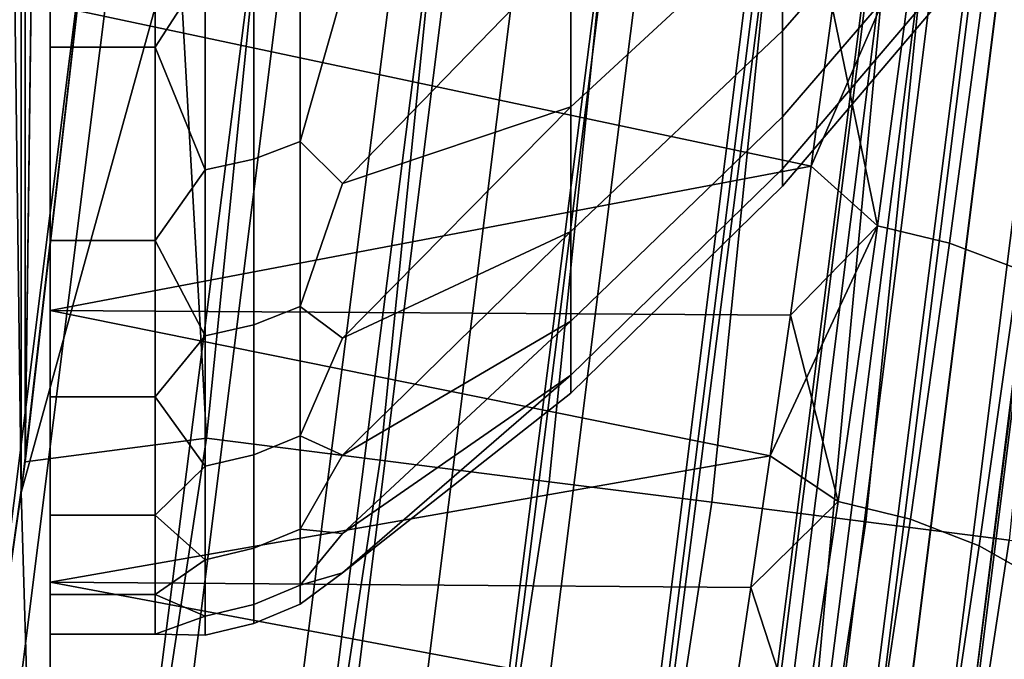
# Model space of a CAD drawing. Header units: metres. Extents: x -248 to 28, y -28 to 28.
# Tile 450 of 507: x 26.481 to 27.104, y -3.513 to -3.108. Entities that reach past the tile are written whole.
import ezdxf

# ---------------------------------------------------------------- set-up
doc = ezdxf.new("R2010")
doc.units = ezdxf.units.M
doc.layers.add('solid_10_061_053_XXX', color=7, linetype='CONTINUOUS')

msp = doc.modelspace()

# ---------------------------------------------------------------- linework, layer by layer
at = {"layer": 'solid_10_061_053_XXX'}
for points in [[(26.481707, -3.407232, 118), (26.481707, 3.407232, 118), (26.385849, 4.083733, 118)], [(26.385849, -4.083733, 118), (26.481707, -3.407232, 118), (26.385849, 4.083733, 118)], [(26.389452, 4.060376, 25), (26.484211, 3.387706, 25), (26.389452, -4.060376, 25)], [(26.481707, -3.407232, 118), (26.560226, -2.728418, 118), (26.481707, 3.407232, 118)], [(26.484211, 3.387706, 25), (26.484211, -3.387706, 25), (26.389452, -4.060376, 25)], [(26.484211, 3.387706, 25), (26.561832, 2.712746, 25), (26.484211, -3.387706, 25)], [(26.561832, 2.712746, 25), (26.561832, -2.712746, 25), (26.484211, -3.387706, 25)], [(26.735212, -2.027157, 25.006287), (26.598961, -3.372864, 25.006287), (26.561832, -2.712746, 25), (26.622246, -2.036155, 25)], [(26.845564, -2.035522, 25.025095), (26.70875, -3.386783, 25.025095), (26.598961, -3.372864, 25.006287), (26.735212, -2.027157, 25.006287)], [(26.953115, -2.043674, 25.056189), (26.815754, -3.400349, 25.056189), (26.70875, -3.386783, 25.025095), (26.845564, -2.035522, 25.025095)], [(27.056517, -2.051512, 25.099174), (26.918629, -3.413392, 25.099174), (26.815754, -3.400349, 25.056189), (26.953115, -2.043674, 25.056189)], [(27.154461, -2.058937, 25.153511), (27.016073, -3.425747, 25.153511), (26.918629, -3.413392, 25.099174), (27.056517, -2.051512, 25.099174)], [(27.245716, -2.065855, 25.218515), (27.106865, -3.437258, 25.218515), (27.016073, -3.425747, 25.153511), (27.154461, -2.058937, 25.153511)], [(25.949041, -2.596593, 135.939667), (25.787355, -3.886818, 135.939667), (26.405895, -3.980048, 134.685471), (26.571459, -2.658875, 134.685471)], [(26.58984, -2.660715, -9.774903), (26.42416, -3.982801, -9.774903), (26.314732, -3.966307, -9.793713), (26.479723, -2.649696, -9.793713)], [(26.884398, -4.11411, 118.5), (25.539848, -3.977733, 118.5), (25.710758, -2.657669, 118.5), (27.058289, -2.746949, 118.5)], [(25.710758, -2.657663, 24.5), (25.53985, -3.977724, 24.5), (26.589504, -4.075308, 24.5), (26.761875, -2.722479, 24.5)], [(26.571459, -2.658875, 134.685471), (26.405895, -3.980048, 134.685471), (26.946491, -4.128049, 133.423676), (27.120987, -2.757933, 133.423676)], [(26.697165, -2.671454, -9.743809), (26.530817, -3.998877, -9.743809), (26.42416, -3.982801, -9.774903), (26.58984, -2.660715, -9.774903)], [(26.800344, -2.681779, -9.700823), (26.633354, -4.014332, -9.700823), (26.530817, -3.998877, -9.743809), (26.697165, -2.671454, -9.743809)], [(26.898083, -2.691559, -9.646485), (26.730482, -4.028972, -9.646485), (26.633354, -4.014332, -9.700823), (26.800344, -2.681779, -9.700823)], [(26.843479, -2.686095, 24.494968), (26.761875, -2.722479, 24.5), (26.589504, -4.075308, 24.5), (26.67622, -4.020793, 24.494968)], [(26.752432, -4.03228, 24.479738), (26.920168, -2.693769, 24.479738), (26.843479, -2.686095, 24.494968), (26.67622, -4.020793, 24.494968)], [(26.989143, -2.700671, -9.581482), (26.820976, -4.042612, -9.581482), (26.730482, -4.028972, -9.646485), (26.898083, -2.691559, -9.646485)], [(26.826021, -4.043372, 24.454567), (26.994219, -2.701179, 24.454567), (26.920168, -2.693769, 24.479738), (26.752432, -4.03228, 24.479738)], [(27.072382, -2.709, -9.506631), (26.903696, -4.05508, -9.506631), (26.820976, -4.042612, -9.581482), (26.989143, -2.700671, -9.581482)], [(26.895727, -4.053879, 24.419889), (27.064363, -2.708198, 24.419889), (26.994219, -2.701179, 24.454567), (26.826021, -4.043372, 24.454567)], [(26.960356, -4.06362, 24.376299), (27.129398, -2.714706, 24.376299), (27.064363, -2.708198, 24.419889), (26.895727, -4.053879, 24.419889)], [(27.146749, -2.716442, -9.422875), (26.9776, -4.066219, -9.422875), (26.903696, -4.05508, -9.506631), (27.072382, -2.709, -9.506631)], [(26.672869, -2.713973, 117.993866), (26.560226, -2.728418, 118), (26.481707, -3.407232, 118)], [(26.501053, -4.06224, 117.993866), (26.672869, -2.713973, 117.993866), (26.481707, -3.407232, 118)], [(26.598961, -3.372864, 25.006287), (26.484211, -3.387706, 25), (26.561832, -2.712746, 25)], [(26.61047, -4.07901, 117.975212), (26.782995, -2.725176, 117.975212), (26.672869, -2.713973, 117.993866), (26.501053, -4.06224, 117.993866)], [(26.935669, -4.059899, 118.503029), (27.058289, -2.746949, 118.5), (27.104555, -2.71222, 118.503029)], [(26.935669, -4.059899, 118.503029), (27.104555, -2.71222, 118.503029), (27.146446, -2.716412, 118.512192), (26.977299, -4.066174, 118.512192)], [(27.018801, -4.072429, 24.324541), (27.188208, -2.720591, 24.324541), (27.129398, -2.714706, 24.376299), (26.960356, -4.06362, 24.376299)], [(26.977299, -4.066174, 118.512192), (27.146446, -2.716412, 118.512192), (27.1866, -2.72043, 118.527283), (27.017202, -4.072188, 118.527283)], [(27.173647, -2.719133, 133.288391), (27.120987, -2.757933, 133.423676), (26.946491, -4.128049, 133.423676), (27.00433, -4.070248, 133.288391)], [(27.211308, -2.722902, -9.331272), (27.041756, -4.075889, -9.331272), (26.9776, -4.066219, -9.422875), (27.146749, -2.716442, -9.422875)], [(27.039291, -4.075517, 133.148941), (27.208826, -2.722654, 133.148941), (27.173647, -2.719133, 133.288391), (27.00433, -4.070248, 133.288391)], [(27.017202, -4.072188, 118.527283), (27.1866, -2.72043, 118.527283), (27.224188, -2.724191, 118.547997), (27.054556, -4.077818, 118.547997)], [(27.070055, -4.080154, 24.265507), (27.239784, -2.725751, 24.265507), (27.188208, -2.720591, 24.324541), (27.018801, -4.072429, 24.324541)], [(26.717131, -4.095357, 117.944267), (26.890348, -2.736097, 117.944267), (26.782995, -2.725176, 117.975212), (26.61047, -4.07901, 117.975212)], [(27.060883, -4.078772, 133.006744), (27.230553, -2.724828, 133.006744), (27.208826, -2.722654, 133.148941), (27.039291, -4.075517, 133.148941)], [(27.265244, -2.728299, -9.232974), (27.095356, -4.083968, -9.232974), (27.041756, -4.075889, -9.331272), (27.211308, -2.722902, -9.331272)], [(27.054556, -4.077818, 118.547997), (27.224188, -2.724191, 118.547997), (27.258434, -2.727618, 118.573914), (27.088589, -4.082948, 118.573914)], [(27.230553, -2.724828, 133.006744), (27.060883, -4.078772, 133.006744), (27.058975, -4.145283, 132.863525), (27.234201, -2.769447, 132.863525)], [(27.113245, -4.086664, 24.200205), (27.283243, -2.7301, 24.200205), (27.239784, -2.725751, 24.265507), (27.070055, -4.080154, 24.265507)], [(27.088589, -4.082948, 118.573914), (27.258434, -2.727618, 118.573914), (27.288635, -2.73064, 118.604492), (27.118603, -4.087471, 118.604492)], [(27.307877, -2.732565, -9.12922), (27.137724, -4.090353, -9.12922), (27.095356, -4.083968, -9.232974), (27.265244, -2.728299, -9.232974)], [(26.819691, -4.111076, 117.901421), (26.993574, -2.746598, 117.901421), (26.890348, -2.736097, 117.944267), (26.717131, -4.095357, 117.944267)], [(26.916859, -4.125969, 117.847214), (27.091372, -2.756547, 117.847214), (26.993574, -2.746598, 117.901421), (26.819691, -4.111076, 117.901421)], [(26.935669, -4.059899, 118.503029), (26.884398, -4.11411, 118.5), (27.058289, -2.746949, 118.5)], [(27.00741, -4.139848, 117.782333), (27.182508, -2.765819, 117.782333), (27.091372, -2.756547, 117.847214), (26.916859, -4.125969, 117.847214)], [(27.090202, -4.152537, 117.707596), (27.265837, -2.774296, 117.707596), (27.182508, -2.765819, 117.782333), (27.00741, -4.139848, 117.782333)], [(27.180271, -4.163846, 118.80262), (27.356281, -2.781848, 118.80262), (27.234201, -2.769447, 132.863525), (27.058975, -4.145283, 132.863525)], [(27.164192, -4.163878, 117.62394), (27.340307, -2.781873, 117.62394), (27.265837, -2.774296, 117.707596), (27.090202, -4.152537, 117.707596)], [(27.084644, -2.976259, 5.453691), (27.084644, -2.903854, 5.696894), (26.963451, -3.039098, 5.743324), (26.963451, -3.114875, 5.488793)], [(27.084644, -2.903854, 3.703106), (27.084644, -2.976259, 3.946309), (26.963451, -3.114875, 3.911206), (26.963451, -3.039098, 3.656676)], [(26.963451, -3.039098, 5.743324), (26.963451, -2.942561, 5.990727), (26.829405, -3.062544, 6.043356), (26.829405, -3.163017, 5.785865)], [(26.963451, -2.942561, 3.409273), (26.963451, -3.039098, 3.656676), (26.829405, -3.163017, 3.614135), (26.829405, -3.062544, 3.356644)], [(27.084644, -3.028332, 5.205339), (27.084644, -2.976259, 5.453691), (26.963451, -3.114875, 5.488793), (26.963451, -3.169374, 5.228875)], [(27.084644, -2.976259, 3.946309), (27.084644, -3.028332, 4.194661), (26.963451, -3.169374, 4.171125), (26.963451, -3.114875, 3.911206)], [(26.566536, -3.125241, 6.275712), (26.566536, -2.980353, 6.535073), (26.5, -2.980358, 6.535066), (26.5, -3.125233, 6.275726)], [(26.566536, -2.980354, 2.864927), (26.566536, -3.125241, 3.124288), (26.5, -3.125233, 3.124274), (26.5, -2.980358, 2.864934)], [(26.5, -2.980358, 2.864934), (26.5, -3.125233, 3.124274), (26.5, -3.098483, 2.170295)], [(26.5, -2.980358, 6.535066), (26.5, -3.098483, 7.229705), (26.5, -3.291947, 6.972243), (26.5, -3.125233, 6.275726)], [(26.598051, -3.075961, 6.364627), (26.566536, -2.980353, 6.535073), (26.566536, -3.125241, 6.275712)], [(26.598051, -3.075961, 3.035373), (26.566536, -3.125241, 3.124288), (26.566536, -2.980354, 2.864927)], [(27.084644, -3.05972, 4.953536), (27.084644, -3.028332, 5.205339), (26.963451, -3.169374, 5.228875), (26.963451, -3.202223, 4.965344)], [(27.084644, -3.028332, 4.194661), (27.084644, -3.05972, 4.446465), (26.963451, -3.202223, 4.434656), (26.963451, -3.169374, 4.171125)], [(26.963451, -3.114875, 5.488793), (26.963451, -3.039098, 5.743324), (26.829405, -3.163017, 5.785865), (26.829405, -3.241884, 5.520957)], [(26.963451, -3.039098, 3.656676), (26.963451, -3.114875, 3.911206), (26.829405, -3.241884, 3.879044), (26.829405, -3.163017, 3.614135)], [(27.049522, -3.044048, 2.099456), (26.995008, -3.100676, 2.172984), (26.981527, -3.200454, 2.300605)], [(27.049522, -3.044048, 2.099456), (26.981527, -3.200454, 2.300605), (27.023417, -3.238412, 2.345933)], [(27.023417, -3.238412, 7.054067), (26.995008, -3.100682, 7.227008), (27.049522, -3.044048, 7.300544)], [(27.023417, -3.238412, 7.054067), (27.049522, -3.044048, 7.300544), (27.095261, -3.054715, 7.304938), (27.069164, -3.249316, 7.057715)], [(27.049522, -3.044048, 2.099456), (27.023417, -3.238412, 2.345933), (27.069164, -3.249316, 2.342285), (27.095261, -3.054715, 2.095062)], [(26.628868, -3.196085, 3.298067), (26.628868, -3.069398, 3.038925), (26.658117, -3.058634, 3.04475), (26.658117, -3.184877, 3.302984)], [(26.628868, -3.069398, 6.361075), (26.628868, -3.196085, 6.101933), (26.658117, -3.184877, 6.097016), (26.658117, -3.058634, 6.35525)], [(26.658117, -3.184877, 3.302984), (26.658117, -3.058634, 3.04475), (26.685041, -3.090516, 3.141796)], [(26.658117, -3.058634, 6.35525), (26.658117, -3.184877, 6.097016), (26.685041, -3.090516, 6.258204)], [(27.069164, -3.249316, 7.057715), (27.095261, -3.054715, 7.304938), (27.13872, -3.070626, 7.314056), (27.112633, -3.265821, 7.065656)], [(27.095261, -3.054715, 2.095062), (27.069164, -3.249316, 2.342285), (27.112633, -3.265821, 2.334343), (27.13872, -3.070626, 2.085944)], [(26.658117, -3.184877, 6.097016), (26.685041, -3.211527, 5.990497), (26.829405, -3.062544, 6.043356), (26.685041, -3.090516, 6.258204)], [(26.658117, -3.184877, 3.302984), (26.685041, -3.090516, 3.141796), (26.829405, -3.062544, 3.356644), (26.685041, -3.211527, 3.409503)], [(26.685041, -3.211527, 5.990497), (26.829405, -3.163017, 5.785865), (26.829405, -3.062544, 6.043356)], [(26.685041, -3.211527, 3.409503), (26.829405, -3.062544, 3.356644), (26.829405, -3.163017, 3.614135)], [(27.084644, -3.070206, 4.7), (27.084644, -3.05972, 4.953536), (26.963451, -3.202223, 4.965344), (26.963451, -3.213198, 4.7)], [(27.084644, -3.05972, 4.446465), (27.084644, -3.070206, 4.7), (26.963451, -3.213198, 4.7), (26.963451, -3.202223, 4.434656)], [(26.598051, -3.202919, 3.29507), (26.598051, -3.075961, 3.035373), (26.628868, -3.069398, 3.038925), (26.628868, -3.196085, 3.298067)], [(26.598051, -3.075961, 6.364627), (26.598051, -3.202919, 6.10493), (26.628868, -3.196085, 6.101933), (26.628868, -3.069398, 6.361075)], [(26.598051, -3.075961, 6.364627), (26.566536, -3.125241, 6.275712), (26.598051, -3.202919, 6.10493)], [(26.598051, -3.202919, 3.29507), (26.566536, -3.125241, 3.124288), (26.598051, -3.075961, 3.035373)], [(26.5, -3.125233, 3.124274), (26.5, -3.247612, 3.395006), (26.5, -3.291947, 2.427757), (26.5, -3.098483, 2.170295)], [(26.981527, -3.200454, 2.300605), (26.995008, -3.100676, 2.172984), (26.5, -3.098483, 2.170295), (26.5, -3.291947, 2.427757)], [(26.968397, -3.294934, 6.967909), (26.5, -3.291947, 6.972243), (26.5, -3.098483, 7.229705), (26.981527, -3.20046, 7.099386)], [(26.995008, -3.100682, 7.227008), (26.981527, -3.20046, 7.099386), (26.5, -3.098483, 7.229705)], [(27.023417, -3.238412, 7.054067), (26.981527, -3.20046, 7.099386), (26.995008, -3.100682, 7.227008)], [(26.963451, -3.169374, 5.228875), (26.963451, -3.114875, 5.488793), (26.829405, -3.241884, 5.520957), (26.829405, -3.298605, 5.25044)], [(26.963451, -3.114875, 3.911206), (26.963451, -3.169374, 4.171125), (26.829405, -3.298605, 4.14956), (26.829405, -3.241884, 3.879044)], [(26.5, -3.247612, 6.004994), (26.5, -3.125233, 6.275726), (26.5, -3.291947, 6.972243)], [(26.566536, -3.247612, 6.004997), (26.566536, -3.125241, 6.275712), (26.5, -3.125233, 6.275726), (26.5, -3.247612, 6.004994)], [(26.566536, -3.125241, 3.124288), (26.566536, -3.247612, 3.395003), (26.5, -3.247612, 3.395006), (26.5, -3.125233, 3.124274)], [(26.598051, -3.202919, 6.10493), (26.566536, -3.125241, 6.275712), (26.566536, -3.247612, 6.004997)], [(26.598051, -3.202919, 3.29507), (26.566536, -3.247612, 3.395003), (26.566536, -3.125241, 3.124288)], [(26.658117, -3.289363, 5.82924), (26.685041, -3.3094, 5.713491), (26.829405, -3.163017, 5.785865), (26.685041, -3.211527, 5.990497)], [(26.658117, -3.289363, 3.57076), (26.685041, -3.211527, 3.409503), (26.829405, -3.163017, 3.614135), (26.685041, -3.3094, 3.686509)], [(26.685041, -3.3094, 5.713491), (26.829405, -3.241884, 5.520957), (26.829405, -3.163017, 5.785865)], [(26.685041, -3.3094, 3.686509), (26.829405, -3.163017, 3.614135), (26.829405, -3.241884, 3.879044)], [(26.963451, -3.202223, 4.965344), (26.963451, -3.169374, 5.228875), (26.829405, -3.298605, 5.25044), (26.829405, -3.332794, 4.976163)], [(26.963451, -3.169374, 4.171125), (26.963451, -3.202223, 4.434656), (26.829405, -3.332794, 4.423837), (26.829405, -3.298605, 4.14956)], [(26.628868, -3.300939, 3.566786), (26.628868, -3.196085, 3.298067), (26.658117, -3.184877, 3.302984), (26.658117, -3.289363, 3.57076)], [(26.628868, -3.196085, 6.101933), (26.628868, -3.300939, 5.833214), (26.658117, -3.289363, 5.82924), (26.658117, -3.184877, 6.097016)], [(26.658117, -3.289363, 3.57076), (26.658117, -3.184877, 3.302984), (26.685041, -3.211527, 3.409503)], [(26.658117, -3.184877, 6.097016), (26.658117, -3.289363, 5.82924), (26.685041, -3.211527, 5.990497)], [(26.598051, -3.307997, 3.564363), (26.598051, -3.202919, 3.29507), (26.628868, -3.196085, 3.298067), (26.628868, -3.300939, 3.566786)], [(26.598051, -3.202919, 6.10493), (26.598051, -3.307997, 5.835637), (26.628868, -3.300939, 5.833214), (26.628868, -3.196085, 6.101933)], [(26.968399, -3.294928, 2.432082), (26.981527, -3.200454, 2.300605), (26.5, -3.291947, 2.427757)], [(26.963451, -3.213198, 4.7), (26.963451, -3.202223, 4.965344), (26.829405, -3.332794, 4.976163), (26.829405, -3.344216, 4.7)], [(26.963451, -3.202223, 4.434656), (26.963451, -3.213198, 4.7), (26.829405, -3.344216, 4.7), (26.829405, -3.332794, 4.423837)], [(27.023417, -3.238412, 7.054067), (26.968397, -3.294934, 6.967909), (26.981527, -3.20046, 7.099386)], [(27.023417, -3.238412, 2.345933), (26.981527, -3.200454, 2.300605), (26.968399, -3.294928, 2.432082)], [(26.598051, -3.202919, 6.10493), (26.566536, -3.247612, 6.004997), (26.598051, -3.307997, 5.835637)], [(26.598051, -3.307997, 3.564363), (26.566536, -3.247612, 3.395003), (26.598051, -3.202919, 3.29507)], [(27.023417, -3.238412, 2.345933), (26.968399, -3.294928, 2.432082), (26.955647, -3.383947, 2.567184)], [(27.023417, -3.238412, 2.345933), (26.955647, -3.383947, 2.567184), (26.998566, -3.412944, 2.606941)], [(26.998566, -3.412944, 6.793058), (26.968397, -3.294934, 6.967909), (27.023417, -3.238412, 7.054067)], [(26.998566, -3.412944, 6.793058), (27.023417, -3.238412, 7.054067), (27.069164, -3.249316, 7.057715), (27.044329, -3.423988, 6.796022)], [(27.023417, -3.238412, 2.345933), (26.998566, -3.412944, 2.606941), (27.044329, -3.423988, 2.603978), (27.069164, -3.249316, 2.342285)], [(26.658117, -3.37138, 5.55375), (26.685041, -3.383428, 5.429183), (26.829405, -3.241884, 5.520957), (26.685041, -3.3094, 5.713491)], [(26.658117, -3.37138, 3.846251), (26.685041, -3.3094, 3.686509), (26.829405, -3.241884, 3.879044), (26.685041, -3.383428, 3.970817)], [(26.685041, -3.383428, 5.429183), (26.829405, -3.298605, 5.25044), (26.829405, -3.241884, 5.520957)], [(26.685041, -3.383428, 3.970817), (26.829405, -3.241884, 3.879044), (26.829405, -3.298605, 4.14956)], [(26.5, -3.247612, 3.395006), (26.5, -3.346587, 3.675133), (26.5, -3.291947, 2.427757)], [(26.5, -3.247612, 6.004994), (26.5, -3.291947, 6.972243), (26.5, -3.464014, 6.700151), (26.5, -3.346587, 5.724867)], [(26.566536, -3.346584, 5.724879), (26.566536, -3.247612, 6.004997), (26.5, -3.247612, 6.004994), (26.5, -3.346587, 5.724867)], [(26.566536, -3.247612, 3.395003), (26.566536, -3.346584, 3.675122), (26.5, -3.346587, 3.675133), (26.5, -3.247612, 3.395006)], [(26.598051, -3.307997, 5.835637), (26.566536, -3.247612, 6.004997), (26.566536, -3.346584, 5.724879)], [(26.598051, -3.307997, 3.564363), (26.566536, -3.346584, 3.675122), (26.566536, -3.247612, 3.395003)], [(27.044329, -3.423988, 6.796022), (27.069164, -3.249316, 7.057715), (27.112633, -3.265821, 7.065656), (27.087812, -3.440959, 6.802817)], [(27.069164, -3.249316, 2.342285), (27.044329, -3.423988, 2.603978), (27.087812, -3.440959, 2.597182), (27.112633, -3.265821, 2.334343)], [(27.087812, -3.440959, 6.802817), (27.112633, -3.265821, 7.065656), (27.152748, -3.28752, 7.077695), (27.127943, -3.463438, 6.813277)], [(27.112633, -3.265821, 2.334343), (27.087812, -3.440959, 2.597182), (27.127943, -3.463438, 2.586723), (27.152748, -3.28752, 2.322305)], [(26.628868, -3.383245, 3.843246), (26.628868, -3.300939, 3.566786), (26.658117, -3.289363, 3.57076), (26.658117, -3.37138, 3.846251)], [(26.628868, -3.300939, 5.833214), (26.628868, -3.383245, 5.556754), (26.658117, -3.37138, 5.55375), (26.658117, -3.289363, 5.82924)], [(26.658117, -3.37138, 3.846251), (26.658117, -3.289363, 3.57076), (26.685041, -3.3094, 3.686509)], [(26.658117, -3.289363, 5.82924), (26.658117, -3.37138, 5.55375), (26.685041, -3.3094, 5.713491)], [(26.5, -3.346587, 3.675133), (26.5, -3.42144, 3.962608), (26.5, -3.464014, 2.699848), (26.5, -3.291947, 2.427757)], [(26.955647, -3.383947, 2.567184), (26.968399, -3.294928, 2.432082), (26.5, -3.291947, 2.427757), (26.5, -3.464014, 2.699848)], [(26.943392, -3.467369, 6.694331), (26.5, -3.464014, 6.700151), (26.5, -3.291947, 6.972243), (26.955645, -3.383953, 6.832806)], [(26.968397, -3.294934, 6.967909), (26.955645, -3.383953, 6.832806), (26.5, -3.291947, 6.972243)], [(26.998566, -3.412944, 6.793058), (26.955645, -3.383953, 6.832806), (26.968397, -3.294934, 6.967909)], [(26.598051, -3.390479, 3.841414), (26.598051, -3.307997, 3.564363), (26.628868, -3.300939, 3.566786), (26.628868, -3.383245, 3.843246)], [(26.598051, -3.307997, 5.835637), (26.598051, -3.390479, 5.558586), (26.628868, -3.383245, 5.556754), (26.628868, -3.300939, 5.833214)], [(26.658117, -3.430367, 5.272427), (26.685041, -3.433078, 5.139623), (26.829405, -3.298605, 5.25044), (26.685041, -3.383428, 5.429183)], [(26.658117, -3.430367, 4.127573), (26.685041, -3.383428, 3.970817), (26.829405, -3.298605, 4.14956), (26.685041, -3.433078, 4.260377)], [(26.685041, -3.433078, 5.139623), (26.829405, -3.332794, 4.976163), (26.829405, -3.298605, 5.25044)], [(26.685041, -3.433078, 4.260377), (26.829405, -3.298605, 4.14956), (26.829405, -3.332794, 4.423837)], [(26.598051, -3.307997, 5.835637), (26.566536, -3.346584, 5.724879), (26.598051, -3.390479, 5.558586)], [(26.598051, -3.390479, 3.841414), (26.566536, -3.346584, 3.675122), (26.598051, -3.307997, 3.564363)], [(26.658117, -3.465922, 4.987195), (26.685041, -3.457993, 4.846894), (26.829405, -3.332794, 4.976163), (26.685041, -3.433078, 5.139623)], [(26.658117, -3.465922, 4.412806), (26.685041, -3.433078, 4.260377), (26.829405, -3.332794, 4.423837), (26.685041, -3.457993, 4.553106)], [(26.685041, -3.457993, 4.846894), (26.829405, -3.344216, 4.7), (26.829405, -3.332794, 4.976163)], [(26.685041, -3.457993, 4.553106), (26.829405, -3.332794, 4.423837), (26.829405, -3.344216, 4.7)], [(26.658117, -3.4778, 4.7), (26.685041, -3.457993, 4.553106), (26.829405, -3.344216, 4.7), (26.685041, -3.457993, 4.846894)], [(26.566536, -3.421444, 5.437376), (26.566536, -3.346584, 5.724879), (26.5, -3.346587, 5.724867), (26.5, -3.42144, 5.437392)], [(26.566536, -3.346584, 3.675122), (26.566536, -3.421444, 3.962624), (26.5, -3.42144, 3.962608), (26.5, -3.346587, 3.675133)], [(26.5, -3.42144, 5.437392), (26.5, -3.346587, 5.724867), (26.5, -3.464014, 6.700151)], [(26.598051, -3.390479, 5.558586), (26.566536, -3.346584, 5.724879), (26.566536, -3.421444, 5.437376)], [(26.598051, -3.390479, 3.841414), (26.566536, -3.421444, 3.962624), (26.566536, -3.346584, 3.675122)], [(26.598961, -3.372864, 25.006287), (26.395018, -4.709988, 25.006287), (26.389452, -4.060376, 25), (26.484211, -3.387706, 25)], [(26.70875, -3.386783, 25.025095), (26.503965, -4.729425, 25.025095), (26.395018, -4.709988, 25.006287), (26.598961, -3.372864, 25.006287)], [(26.628868, -3.44244, 4.125558), (26.628868, -3.383245, 3.843246), (26.658117, -3.37138, 3.846251), (26.658117, -3.430367, 4.127573)], [(26.628868, -3.383245, 5.556754), (26.628868, -3.44244, 5.274442), (26.658117, -3.430367, 5.272427), (26.658117, -3.37138, 5.55375)], [(26.658117, -3.430367, 4.127573), (26.658117, -3.37138, 3.846251), (26.685041, -3.383428, 3.970817)], [(26.658117, -3.37138, 5.55375), (26.658117, -3.430367, 5.272427), (26.685041, -3.383428, 5.429183)], [(26.943392, -3.467363, 2.705659), (26.955647, -3.383947, 2.567184), (26.5, -3.464014, 2.699848)], [(26.815754, -3.400349, 25.056189), (26.610149, -4.748371, 25.056189), (26.503965, -4.729425, 25.025095), (26.70875, -3.386783, 25.025095)], [(26.598051, -3.4498, 4.12433), (26.598051, -3.390479, 3.841414), (26.628868, -3.383245, 3.843246), (26.628868, -3.44244, 4.125558)], [(26.598051, -3.390479, 5.558586), (26.598051, -3.4498, 5.27567), (26.628868, -3.44244, 5.274442), (26.628868, -3.383245, 5.556754)], [(26.998566, -3.412944, 2.606941), (26.955647, -3.383947, 2.567184), (26.943392, -3.467363, 2.705659)], [(26.998566, -3.412944, 6.793058), (26.943392, -3.467369, 6.694331), (26.955645, -3.383953, 6.832806)], [(26.598051, -3.390479, 5.558586), (26.566536, -3.421444, 5.437376), (26.598051, -3.4498, 5.27567)], [(26.598051, -3.4498, 4.12433), (26.566536, -3.421444, 3.962624), (26.598051, -3.390479, 3.841414)], [(26.918629, -3.413392, 25.099174), (26.712234, -4.766585, 25.099174), (26.610149, -4.748371, 25.056189), (26.815754, -3.400349, 25.056189)], [(26.501053, -4.06224, 117.993866), (26.481707, -3.407232, 118), (26.385849, -4.083733, 118)], [(27.016073, -3.425747, 25.153511), (26.808933, -4.783838, 25.153511), (26.712234, -4.766585, 25.099174), (26.918629, -3.413392, 25.099174)], [(26.975599, -3.566523, 2.880958), (26.998566, -3.412944, 2.606941), (26.943392, -3.467363, 2.705659), (26.931717, -3.545041, 2.847249)], [(26.975599, -3.566523, 6.519042), (26.943392, -3.467369, 6.694331), (26.998566, -3.412944, 6.793058)], [(26.975599, -3.566523, 6.519042), (26.998566, -3.412944, 6.793058), (27.044329, -3.423988, 6.796022), (27.021383, -3.577631, 6.521391)], [(26.998566, -3.412944, 2.606941), (26.975599, -3.566523, 2.880958), (27.021383, -3.577631, 2.878608), (27.044329, -3.423988, 2.603978)], [(26.5, -3.42144, 3.962608), (26.5, -3.47165, 4.255439), (26.5, -3.464014, 2.699848)], [(26.5, -3.42144, 5.437392), (26.5, -3.464014, 6.700151), (26.5, -3.613891, 6.414576), (26.5, -3.47165, 5.144561)], [(26.566536, -3.471652, 5.144562), (26.566536, -3.421444, 5.437376), (26.5, -3.42144, 5.437392), (26.5, -3.47165, 5.144561)], [(26.566536, -3.421444, 3.962624), (26.566536, -3.471652, 4.255438), (26.5, -3.47165, 4.255439), (26.5, -3.42144, 3.962608)], [(26.598051, -3.4498, 5.27567), (26.566536, -3.421444, 5.437376), (26.566536, -3.471652, 5.144562)], [(26.598051, -3.4498, 4.12433), (26.566536, -3.471652, 4.255438), (26.566536, -3.421444, 3.962624)], [(27.106865, -3.437258, 25.218515), (26.899027, -4.799913, 25.218515), (26.808933, -4.783838, 25.153511), (27.016073, -3.425747, 25.153511)], [(27.021383, -3.577631, 6.521391), (27.044329, -3.423988, 6.796022), (27.087812, -3.440959, 6.802817), (27.064886, -3.594956, 6.527083)], [(27.044329, -3.423988, 2.603978), (27.021383, -3.577631, 2.878608), (27.064886, -3.594956, 2.872916), (27.087812, -3.440959, 2.597182)], [(26.628868, -3.478119, 4.411795), (26.628868, -3.44244, 4.125558), (26.658117, -3.430367, 4.127573), (26.658117, -3.465922, 4.412806)], [(26.628868, -3.44244, 5.274442), (26.628868, -3.478119, 4.988205), (26.658117, -3.465922, 4.987195), (26.658117, -3.430367, 5.272427)], [(26.658117, -3.465922, 4.412806), (26.658117, -3.430367, 4.127573), (26.685041, -3.433078, 4.260377)], [(26.658117, -3.430367, 5.272427), (26.658117, -3.465922, 4.987195), (26.685041, -3.433078, 5.139623)], [(27.189856, -3.44778, 25.293365), (26.981382, -4.814607, 25.293365), (26.899027, -4.799913, 25.218515), (27.106865, -3.437258, 25.218515)], [(26.598051, -3.485556, 4.411179), (26.598051, -3.4498, 4.12433), (26.628868, -3.44244, 4.125558), (26.628868, -3.478119, 4.411795)], [(26.598051, -3.4498, 5.27567), (26.598051, -3.485556, 4.988822), (26.628868, -3.478119, 4.988205), (26.628868, -3.44244, 5.274442)], [(27.064886, -3.594956, 6.527083), (27.087812, -3.440959, 6.802817), (27.127943, -3.463438, 6.813277), (27.105032, -3.618068, 6.535976)], [(27.087812, -3.440959, 2.597182), (27.064886, -3.594956, 2.872916), (27.105032, -3.618068, 2.864023), (27.127943, -3.463438, 2.586723)], [(26.598051, -3.4498, 5.27567), (26.566536, -3.471652, 5.144562), (26.598051, -3.485556, 4.988822)], [(26.598051, -3.485556, 4.411179), (26.566536, -3.471652, 4.255438), (26.598051, -3.4498, 4.12433)], [(27.264, -3.457181, 25.377121), (27.054958, -4.827735, 25.377121), (26.981382, -4.814607, 25.293365), (27.189856, -3.44778, 25.293365)], [(27.328367, -3.465342, 25.468725), (27.118832, -4.839132, 25.468725), (27.054958, -4.827735, 25.377121), (27.264, -3.457181, 25.377121)], [(26.5, -3.496847, 4.55147), (26.5, -3.613891, 6.414576), (26.5, -3.613891, 2.985424), (26.5, -3.464014, 2.699848)], [(26.931717, -3.545041, 2.847249), (26.943392, -3.467363, 2.705659), (26.5, -3.464014, 2.699848), (26.5, -3.613891, 2.985424)], [(26.5, -3.47165, 4.255439), (26.5, -3.496847, 4.55147), (26.5, -3.464014, 2.699848)], [(26.92067, -3.616878, 6.408273), (26.5, -3.613891, 6.414576), (26.5, -3.464014, 6.700151), (26.931717, -3.545046, 6.552741)], [(26.943392, -3.467369, 6.694331), (26.931717, -3.545046, 6.552741), (26.5, -3.464014, 6.700151)], [(26.658117, -3.4778, 4.7), (26.658117, -3.465922, 4.412806), (26.685041, -3.457993, 4.553106)], [(26.658117, -3.465922, 4.987195), (26.658117, -3.4778, 4.7), (26.685041, -3.457993, 4.846894)], [(26.628868, -3.490039, 4.7), (26.628868, -3.478119, 4.411795), (26.658117, -3.465922, 4.412806), (26.658117, -3.4778, 4.7)], [(26.628868, -3.478119, 4.988205), (26.628868, -3.490039, 4.7), (26.658117, -3.4778, 4.7), (26.658117, -3.465922, 4.987195)], [(26.975599, -3.566523, 6.519042), (26.931717, -3.545046, 6.552741), (26.943392, -3.467369, 6.694331)], [(26.5, -3.496847, 4.84853), (26.5, -3.47165, 5.144561), (26.5, -3.613891, 6.414576)], [(26.566536, -3.496846, 4.848545), (26.566536, -3.471652, 5.144562), (26.5, -3.47165, 5.144561), (26.5, -3.496847, 4.84853)], [(26.566536, -3.471652, 4.255438), (26.566536, -3.496846, 4.551455), (26.5, -3.496847, 4.55147), (26.5, -3.47165, 4.255439)], [(26.598051, -3.485556, 4.988822), (26.566536, -3.471652, 5.144562), (26.566536, -3.496846, 4.848545)], [(26.598051, -3.485556, 4.411179), (26.566536, -3.496846, 4.551455), (26.566536, -3.471652, 4.255438)], [(26.598051, -3.497502, 4.7), (26.598051, -3.485556, 4.411179), (26.628868, -3.478119, 4.411795), (26.628868, -3.490039, 4.7)], [(26.598051, -3.485556, 4.988822), (26.598051, -3.497502, 4.7), (26.628868, -3.490039, 4.7), (26.628868, -3.478119, 4.988205)], [(26.598051, -3.485556, 4.988822), (26.566536, -3.496846, 4.848545), (26.598051, -3.497502, 4.7)], [(26.598051, -3.497502, 4.7), (26.566536, -3.496846, 4.551455), (26.598051, -3.485556, 4.411179)], [(26.566536, -3.496846, 4.551455), (26.566536, -3.496846, 4.848545), (26.5, -3.496847, 4.84853), (26.5, -3.496847, 4.55147)], [(26.5, -3.496847, 4.55147), (26.5, -3.496847, 4.84853), (26.5, -3.613891, 6.414576)], [(26.598051, -3.497502, 4.7), (26.566536, -3.496846, 4.848545), (26.566536, -3.496846, 4.551455)]]:
    msp.add_3dface(points, dxfattribs=at)

doc.saveas('drawing.dxf')
